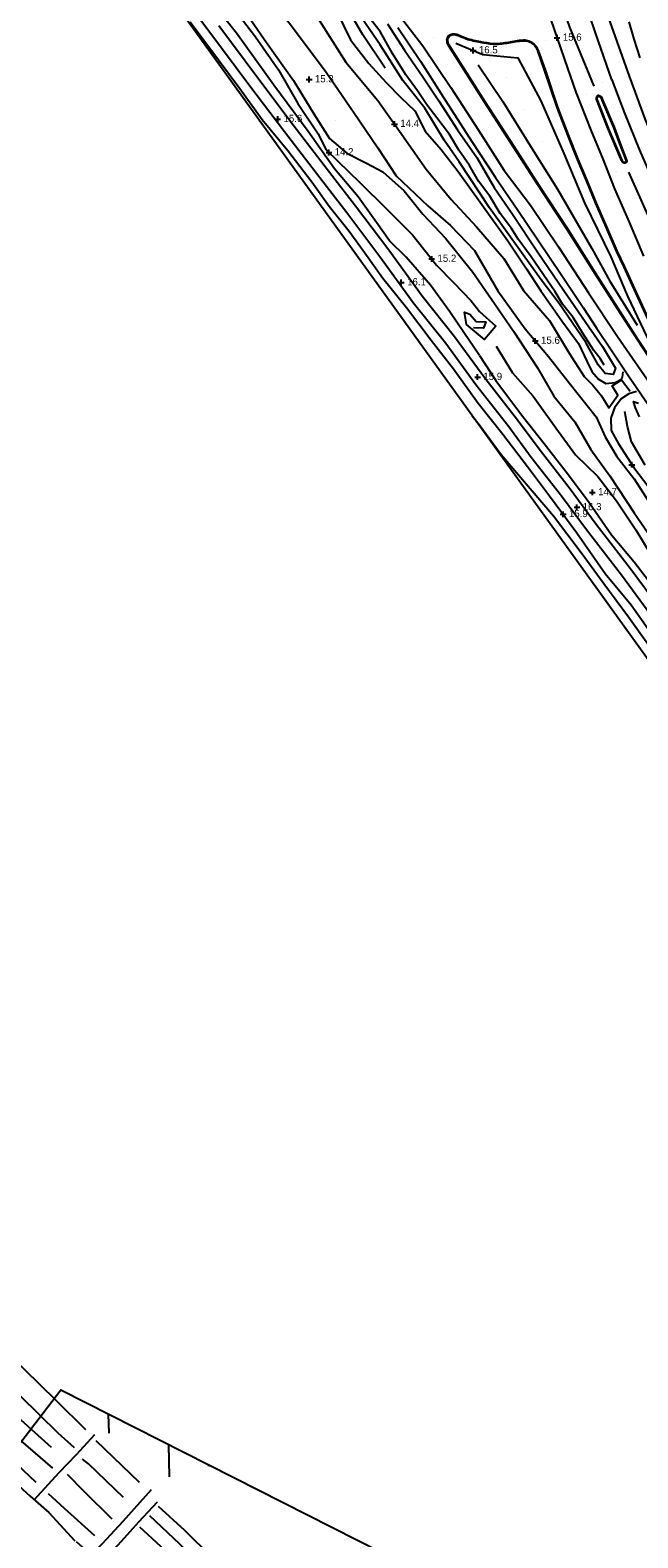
# Model space of a CAD drawing. Extents: x 2316231 to 2323598, y 363169 to 371906.
# Drawn here: x 2317647 to 2318068, y 367701 to 368746 of the extents above; entities that cross this region are included whole.
import ezdxf

# ---------------------------------------------------------------- set-up
doc = ezdxf.new("R2010")
doc.units = 0
for name, color, linetype in [('RD_DTM_BkLn1', 7, 'Continuous'), ('RD_DTM_BkLn2', 7, 'Continuous'), ('RD_DTM_Holes', 7, 'Continuous'), ('RD_DTM_Spot', 7, 'Continuous'), ('RD_DTM_TinHull', 7, 'Continuous'), ('RD_DTM_Void', 7, 'Continuous'), ('RD_EX_H2O', 7, 'Continuous'), ('RD_EX_Road', 7, 'Continuous')]:
    doc.layers.add(name, color=color, linetype=linetype)

msp = doc.modelspace()

# ---------------------------------------------------------------- linework, layer by layer
at = {"layer": 'RD_DTM_BkLn1'}
for p, q in [((2317722.437, 367739.389), (2317692.401, 367768.185)), ((2317770.458, 367750.788), (2317770.696, 367751.523))]:
    msp.add_line(p, q, dxfattribs=at)
for points in [[(2318049.725, 368711.287), (2318038.436, 368743.806), (2318025.343, 368782.851), (2318010.603, 368833.332), (2317997.722, 368881.343), (2317989.895, 368912.373), (2317985.583, 368938.233)], [(2317994.945, 368943.256), (2317999.581, 368922.486), (2318006.415, 368894.237), (2318012.687, 368867.615), (2318018.739, 368844.567), (2318025.715, 368820.723), (2318032.954, 368796.181), (2318042.568, 368767.866), (2318051.932, 368740.972), (2318061.741, 368713.692), (2318072.652, 368684.171), (2318080.313, 368665.019), (2318090.671, 368641.168), (2318103.423, 368611.607), (2318115.122, 368584.84), (2318126.37, 368560.77), (2318140.521, 368532.325), (2318153.45, 368506.603), (2318162.871, 368489.204)], [(2317973.165, 368933.326), (2317980.474, 368896.809), (2317990.144, 368855.473), (2318000.477, 368814.942), (2318011.363, 368773.94), (2318020.296, 368747.721), (2318037.2, 368706.91)], [(2317800.727, 368903.713), (2317822.559, 368871.316), (2317848.195, 368833.555), (2317873.003, 368797.108), (2317897.118, 368762.937), (2317918.852, 368734.909), (2317938.14, 368706.056), (2317957.247, 368676.396), (2317975.021, 368648.353), (2317993.334, 368624.472), (2318012.682, 368595.462), (2318033.529, 368563.765), (2318053.633, 368533.466), (2318080.086, 368495.162), (2318097.769, 368469.694), (2318114.655, 368442.844), (2318134.076, 368413.87), (2318156.078, 368381.786), (2318175.29, 368356.772), (2318189.565, 368335.319)], [(2317737.77, 368869.106), (2317762.435, 368833.069), (2317782.409, 368804.274), (2317803.724, 368777.39), (2317826.495, 368750.527), (2317851.718, 368716.51), (2317871.057, 368688.656), (2317887.695, 368664.141), (2317900.422, 368644.641), (2317922.352, 368623.953), (2317937.967, 368610.404), (2317954.549, 368593.098), (2317970.651, 368565.106), (2317989.68, 368538.637), (2318005.909, 368519.466), (2318020.25, 368501.262), (2318038.781, 368477.73), (2318045.117, 368463.888), (2318053.174, 368450.368), (2318065.283, 368434.72)], [(2317958.109, 368520.317), (2317947.24, 368536.286), (2317937.583, 368550.448), (2317924.073, 368569.035), (2317907.135, 368588.496), (2317895.798, 368599.653), (2317886.583, 368612.334), (2317873.889, 368630.101), (2317857.673, 368649.656), (2317839.461, 368675.45), (2317815.57, 368707.659), (2317789.81, 368743.507), (2317772.515, 368764.954), (2317751.768, 368792.764), (2317740.293, 368806.665)], [(2317994.567, 368792.221), (2318005.231, 368759.632), (2318018.958, 368719.225)], [(2317742.056, 368783.038), (2317771.316, 368744.261), (2317798.291, 368708.061), (2317822.895, 368675.468), (2317849.658, 368640.576), (2317866.114, 368619.299), (2317889.104, 368588.814), (2317912.137, 368556.96), (2317934.697, 368528.727), (2317955.607, 368500.229), (2317978.307, 368471), (2317993.943, 368449.915), (2318014.103, 368424.011), (2318032.759, 368398.785), (2318056.375, 368368.287), (2318076.805, 368340.594)], [(2317787.275, 368761.637), (2317802.767, 368741.156), (2317818.747, 368718.291), (2317832.247, 368694.866), (2317846.305, 368673.823), (2317851.517, 368663.04), (2317860.008, 368654.971), (2317875.019, 368640.4), (2317893.921, 368621.669), (2317911.585, 368603.807), (2317928.243, 368582.938), (2317940.095, 368570.914), (2317952.258, 368558.07), (2317958.103, 368550.764), (2317969.334, 368540.679), (2317961.599, 368531.417), (2317949.118, 368541.818), (2317947.68, 368550.294), (2317951.24, 368548.974), (2317955.633, 368543.826), (2317962.468, 368543.678), (2317960.87, 368539.205), (2317953.987, 368539.437)], [(2317892.798, 368719.321), (2317877.144, 368742.329), (2317866.521, 368760.609)], [(2317894.322, 368750.114), (2317906.16, 368731.699), (2317918.684, 368713.367), (2317929.852, 368696.795), (2317942.866, 368676.608), (2317956.218, 368657.336), (2317968.22, 368636.634), (2317980.924, 368618.277), (2317998.245, 368592.16), (2318016.443, 368565.343), (2318033.682, 368540.141), (2318043.171, 368526.413), (2318052.285, 368511.506), (2318050.723, 368507.08), (2318045.092, 368507.755), (2318040.171, 368513.687), (2318031.745, 368529.206), (2318013.295, 368556.384), (2318000.682, 368572.755), (2317988.276, 368589.956), (2317965.048, 368622.56), (2317943.888, 368654.426), (2317933.62, 368669.528), (2317920.273, 368691.689), (2317904.983, 368710.894), (2317889.139, 368735.491), (2317874.444, 368756.945)], [(2317757.527, 368751.472), (2317777.218, 368725.073), (2317792.134, 368705.28), (2317807.455, 368683.764), (2317825.291, 368662.243), (2317841.948, 368640.665), (2317853.958, 368623.814), (2317867.796, 368606.49), (2317878.595, 368591.459), (2317891.085, 368573.921), (2317907.407, 368553.607), (2317924.483, 368530.957), (2317940.049, 368511.041), (2317957.05, 368487.26), (2317974.236, 368465.692), (2317991.18, 368443.331), (2318006.649, 368423.115), (2318025.391, 368397.392), (2318045.187, 368369.283), (2318063.203, 368347.569), (2318074.757, 368331.141)], [(2317777.485, 368748.886), (2317804.459, 368712.687), (2317829.031, 368680.137), (2317855.767, 368645.28), (2317872.241, 368623.978), (2317895.306, 368593.395), (2317918.276, 368561.628), (2317940.819, 368533.416), (2317961.761, 368504.875), (2317984.448, 368475.661), (2318000.082, 368454.58), (2318020.246, 368428.671), (2318038.907, 368403.438), (2318062.526, 368372.937), (2318082.966, 368345.23)], [(2317847.007, 368752.516), (2317865.549, 368723.472), (2317887.527, 368696.996), (2317902.62, 368675.71), (2317921.059, 368649.301), (2317938.488, 368628.407), (2317956.041, 368609.39), (2317974.948, 368587.457), (2317988.462, 368565.284), (2318006.529, 368544.557), (2318020.079, 368521.95), (2318030.622, 368505.62), (2318036.578, 368499.722), (2318042.507, 368492.272), (2318047.652, 368483.872), (2318053.929, 368492.656), (2318050.032, 368499.344), (2318056.335, 368503.458), (2318062.359, 368495.55)], [(2317941.601, 368736.7), (2317960.274, 368728.753), (2317984.699, 368726.449), (2318000.484, 368696.797), (2318016.398, 368660.117), (2318030.777, 368625.931), (2318048.928, 368588.644), (2318060.554, 368561.456), (2318074.007, 368533.157), (2318086.079, 368511.649), (2318102.491, 368482.766)], [(2317957.093, 368721.731), (2317974.151, 368696.157), (2317993.303, 368665.366), (2318012.096, 368635.479), (2318035.883, 368594.485), (2318048.229, 368571.64), (2318067.37, 368541.283)], [(2318018.958, 368719.225), (2318024.843, 368702.641), (2318035.087, 368676.443), (2318043.599, 368655.809), (2318051.51, 368635.621), (2318061.785, 368612.637), (2318071.734, 368589.003)], [(2318049.725, 368711.287), (2318058.58, 368688.161), (2318068.971, 368662.601), (2318079.879, 368637.124), (2318092.513, 368608.658), (2318101.817, 368587.421), (2318111.924, 368564.087), (2318122.839, 368541.811), (2318134.425, 368518.318), (2318144.884, 368496.886)], [(2318061.187, 368647.202), (2318077.511, 368611.086), (2318095.044, 368571.67), (2318111.086, 368538.72), (2318127.178, 368506.372), (2318144.03, 368474.816), (2318164.713, 368439.858), (2318181.683, 368407.388), (2318202.506, 368370.167)], [(2317958.109, 368520.317), (2317969.299, 368502.89), (2317987.131, 368479.203), (2318002.925, 368459.203), (2318018.178, 368439.673), (2318033.489, 368419.084), (2318049.589, 368395.882), (2318065.109, 368377.195), (2318080.41, 368357.436)], [(2317969.64, 368526.73), (2317980.804, 368508.136), (2317995.27, 368492.062), (2318010.892, 368470.149), (2318024.642, 368451.321), (2318039.978, 368436.304), (2318053.059, 368419.523), (2318066.446, 368399.504), (2318076.913, 368381.814)], [(2318068.976, 368477.772), (2318066.161, 368484), (2318064.63, 368488.288), (2318068.214, 368487.137)], [(2317952.947, 368478.517), (2317957.775, 368472.359), (2317973.122, 368451.566), (2317993.037, 368428.115), (2318009.411, 368409.232), (2318028.574, 368383.797), (2318044.124, 368362.233), (2318061.211, 368339.125), (2318082.7, 368309.256)], [(2318072.766, 368444.235), (2318063.317, 368460.382), (2318060.477, 368471.051), (2318058.622, 368481.514)], [(2318065.283, 368434.72), (2318075.202, 368419.426)], [(2317685.257, 367775.803), (2317664.759, 367796.095), (2317642.807, 367817.645), (2317620.597, 367839.374), (2317595.333, 367863.971)], [(2317584.397, 367853.607), (2317612.999, 367825.801), (2317639.862, 367799.446), (2317666.03, 367773.842), (2317677.177, 367763.72)], [(2317557.743, 367841.64), (2317578.763, 367822.47), (2317604.507, 367799.063), (2317630, 367777.243), (2317662.253, 367749.353)], [(2317661.556, 367763.605), (2317629.007, 367792.889), (2317601.344, 367818.96), (2317574.131, 367843.709)], [(2317650.92, 367739.442), (2317628.425, 367760.557), (2317606.78, 367778.386), (2317606.78, 367778.386), (2317577.655, 367801.839), (2317545.342, 367826.262)], [(2317701.609, 367773.568), (2317701.158, 367786.799)], [(2317743.19, 367743.314), (2317742.83, 367765.659)], [(2317711.466, 367729.032), (2317687.135, 367752.204), (2317683.079, 367755.59)], [(2317672.449, 367745.154), (2317683.861, 367733.433), (2317703.249, 367714.195)], [(2317730.523, 367734.324), (2317711.002, 367712.417), (2317696.586, 367696.857), (2317692.262, 367692.427)], [(2317691.499, 367702.45), (2317670.519, 367721.346), (2317659.371, 367731.552)], [(2317772.791, 367687.429), (2317753.888, 367705.995), (2317735.6, 367722.619)], [(2317729.339, 367716.387), (2317750.147, 367696.941), (2317766.47, 367681.294)], [(2317759.156, 367674.502), (2317737.404, 367695.06), (2317722.823, 367708.386)]]:
    msp.add_lwpolyline(points, dxfattribs=at)
at = {"layer": 'RD_DTM_BkLn2'}
for points in [[(2317649.649, 367727.385), (2317652.107, 367730.115), (2317666.87, 367746.177), (2317678.853, 367758.711), (2317691.6, 367772.59)], [(2317734.811, 367725.744), (2317721.793, 367711.809), (2317709.792, 367698.398), (2317701.11, 367688.978), (2317699.542, 367687.639), (2317696.734, 367684.348), (2317695.373, 367682.965), (2317693.738, 367683.987), (2317691.176, 367686.78), (2317685.554, 367692.245), (2317678.856, 367698.203)]]:
    msp.add_lwpolyline(points, dxfattribs=at)
at = {"layer": 'RD_DTM_Holes'}
msp.add_lwpolyline([(2317622.466, 367751.776), (2317646.801, 367729.862), (2317659.767, 367718.589), (2317677.686, 367698.828)], dxfattribs=at)
at = {"layer": 'RD_DTM_Spot'}
for p, q in [((2317926.097, 368740.658), (2317926.097, 368740.658)), ((2318003.752, 368738.346), (2318003.752, 368738.346)), ((2317840.021, 368711.517), (2317840.021, 368711.517)), ((2317976.426, 368713.036), (2317976.426, 368713.036)), ((2318043.174, 368709.16), (2318043.174, 368709.16)), ((2318032.061, 368701.253), (2318032.061, 368701.253)), ((2317989.122, 368691.009), (2317989.122, 368691.009)), ((2317858.432, 368683.015), (2317858.432, 368683.015)), ((2318001.662, 368668.742), (2318001.662, 368668.742)), ((2318053.065, 368647.845), (2318053.065, 368647.845)), ((2317970.14, 368535.093), (2317970.14, 368535.093)), ((2317962.763, 368524.121), (2317962.763, 368524.121)), ((2318039.986, 368484.082), (2318039.986, 368484.082)), ((2318054.789, 368473.037), (2318054.789, 368473.037)), ((2318036.247, 368425.433), (2318036.247, 368425.433)), ((2318045.91, 368413.858), (2318045.91, 368413.858)), ((2318056.829, 368398.803), (2318056.829, 368398.803))]:
    msp.add_line(p, q, dxfattribs=at)
at = {"layer": 'RD_DTM_TinHull'}
for points in [[(2319557.442, 369523.873), (2318254.179, 368711.432), (2318782.433, 367887.547), (2318500.627, 367718.473), (2317350.395, 369314.708)], [(2318895.931, 366251.828), (2318692.475, 366476.056), (2318535.868, 366505.408), (2318294.531, 366648.197), (2318021.792, 366800.778), (2317786.222, 367015.278), (2317543.269, 367137.281), (2317395.794, 367447.607), (2317668.048, 367803.596), (2318009.783, 367630.234), (2318999.407, 367049.655)]]:
    msp.add_lwpolyline(points, dxfattribs=at)
at = {"layer": 'RD_DTM_Void'}
for p, q in [((2318009.77, 368740.383), (2318013.77, 368740.383)), ((2318011.77, 368738.383), (2318011.77, 368742.383)), ((2317951.621, 368731.584), (2317955.621, 368731.584)), ((2317953.621, 368729.584), (2317953.621, 368733.584)), ((2317838.021, 368711.517), (2317842.021, 368711.517)), ((2317840.021, 368709.517), (2317840.021, 368713.517)), ((2317816.288, 368684.061), (2317820.288, 368684.061)), ((2317818.288, 368682.061), (2317818.288, 368686.061)), ((2317897.143, 368680.612), (2317901.143, 368680.612)), ((2317899.143, 368678.612), (2317899.143, 368682.612)), ((2317853.736, 368658.931), (2317853.736, 368662.931)), ((2317851.736, 368660.931), (2317855.736, 368660.931)), ((2317922.955, 368587.158), (2317926.955, 368587.158)), ((2317924.955, 368585.158), (2317924.955, 368589.158)), ((2317901.895, 368570.897), (2317905.895, 368570.897)), ((2317903.895, 368568.897), (2317903.895, 368572.897)), ((2317994.693, 368530.352), (2317998.693, 368530.352)), ((2317996.693, 368528.352), (2317996.693, 368532.352)), ((2317956.704, 368503.276), (2317956.704, 368507.276)), ((2317954.704, 368505.276), (2317958.704, 368505.276)), ((2318061.58, 368444.55), (2318065.58, 368444.55)), ((2318063.58, 368442.55), (2318063.58, 368446.55)), ((2318034.247, 368425.433), (2318038.247, 368425.433)), ((2318036.247, 368423.433), (2318036.247, 368427.433)), ((2318016.018, 368408.256), (2318016.018, 368412.256)), ((2318023.528, 368415.046), (2318027.528, 368415.046)), ((2318025.528, 368413.046), (2318025.528, 368417.046)), ((2318014.018, 368410.256), (2318018.018, 368410.256))]:
    msp.add_line(p, q, dxfattribs=at)
at = {"layer": 'RD_EX_H2O'}
msp.add_lwpolyline([(2318044.322, 368513.473), (2318041.673, 368518.232), (2318037.317, 368523.67), (2318029.304, 368535.95), (2318022.997, 368546.591), (2318015.52, 368555.766), (2318010.436, 368564.309), (2318002.278, 368576.181), (2317993.929, 368588.619), (2317984.833, 368600.77), (2317980.277, 368608.314), (2317972.381, 368618.741), (2317965.114, 368630.732), (2317957.326, 368641.135), (2317951.091, 368651.823), (2317943.798, 368662.586), (2317937.262, 368673.323), (2317928.563, 368684.883), (2317921.566, 368693.925), (2317914.992, 368703.543), (2317906.966, 368714.813), (2317897.719, 368729.455), (2317889.172, 368744.77), (2317879.715, 368756.825)], dxfattribs=at)
at = {"layer": 'RD_EX_Road'}
for p, q in [((2318042.788, 368697.271), (2318050.838, 368678.207)), ((2318043.245, 368697.474), (2318051.302, 368678.393))]:
    msp.add_line(p, q, dxfattribs=at)
for points in [[(2317793.449, 368761.9), (2317810.508, 368737.047), (2317829.285, 368710.807), (2317843.303, 368687.766), (2317854.036, 368670.533), (2317866.17, 368660.553), (2317879.825, 368653.447), (2317890.969, 368647.562), (2317905.791, 368634.303), (2317918.729, 368618.173), (2317934.434, 368601.615), (2317953.325, 368577.901), (2317966.45, 368559.267), (2317981.565, 368537.15), (2317998.25, 368511.672), (2318009.507, 368491.983), (2318024.103, 368474.284), (2318035.277, 368455.064), (2318048.223, 368436.815), (2318065.184, 368411.265), (2318082.003, 368386.653)], [(2317858.875, 368758.784), (2317868.603, 368738.906), (2317881.301, 368722.655), (2317893.282, 368709.319), (2317903.537, 368699.019), (2317913.253, 368689.671), (2317920.515, 368675.755), (2317931.439, 368662.938), (2317943.248, 368647.796), (2317959.565, 368624.847), (2317977.743, 368599.763), (2317990.661, 368580.25), (2318000.497, 368565.161), (2318015.049, 368544.298), (2318026.724, 368528.458), (2318032.462, 368516.231), (2318035.877, 368509.267), (2318040.486, 368503.769), (2318045.45, 368500.906), (2318052.023, 368501.59), (2318056.384, 368503.927), (2318057.109, 368505.261), (2318057.671, 368509.003)], [(2317901.489, 368747.439), (2317917.083, 368724.238), (2317934.426, 368697.026), (2317952.753, 368668.596), (2317969.234, 368643.624), (2317984.565, 368620.929), (2317998.564, 368600.295), (2318015.154, 368575.684), (2318029.788, 368553.556), (2318039.228, 368539.058), (2318049.664, 368523.498), (2318061.203, 368506.143), (2318075.287, 368485.545)], [(2318069.447, 368726.504), (2318065.107, 368739.439), (2318061.728, 368751.469)], [(2318019.038, 368607.17), (2317998.959, 368637.878), (2317981.555, 368664.706), (2317961.549, 368695.787), (2317936.471, 368735.123)], [(2318019.458, 368607.441), (2317999.378, 368638.151), (2317981.975, 368664.977), (2317961.97, 368696.057), (2317936.936, 368735.324)], [(2317998.295, 368731.441), (2318002.946, 368717.99), (2318011.665, 368692.162), (2318018.981, 368672.866), (2318021.088, 368667.569)], [(2317998.755, 368731.641), (2318003.419, 368718.152), (2318012.136, 368692.331), (2318019.447, 368673.047), (2318026.101, 368656.316), (2318032.711, 368641.006), (2318038.852, 368625.793), (2318045.976, 368609.362), (2318053.257, 368592.774), (2318058.396, 368581.571), (2318066.552, 368563.838), (2318073.404, 368548.972), (2318081.107, 368532.804), (2318088.439, 368517.745), (2318096.132, 368502.504), (2318105.193, 368485.383)], [(2318055.864, 368656.504), (2318047.028, 368677.668), (2318039.129, 368697.82)], [(2318056.313, 368656.725), (2318047.492, 368677.856), (2318039.644, 368697.876)], [(2318050.838, 368678.207), (2318054.425, 368668.772), (2318059.47, 368655.497)], [(2318051.302, 368678.393), (2318054.892, 368668.95), (2318059.977, 368655.568)], [(2318021.088, 368667.569), (2318025.639, 368656.125), (2318032.25, 368640.813), (2318038.39, 368625.6), (2318045.518, 368609.162), (2318052.801, 368592.569), (2318057.941, 368581.362), (2318066.098, 368563.628), (2318072.951, 368548.76), (2318080.656, 368532.587), (2318087.991, 368517.523), (2318095.688, 368502.275), (2318104.739, 368485.171)], [(2318098.533, 368483.268), (2318083.037, 368507.588), (2318067.623, 368530.812), (2318053.566, 368552.565), (2318037.807, 368577.584), (2318019.038, 368607.17)], [(2318098.944, 368483.553), (2318083.456, 368507.86), (2318068.042, 368531.086), (2318053.988, 368552.834), (2318038.23, 368577.851), (2318019.458, 368607.441)], [(2318066.727, 368495.264), (2318061.537, 368493.759), (2318056.198, 368490.268), (2318051.671, 368483.924), (2318049.044, 368476.793), (2318049.278, 368468.212), (2318054, 368459.392), (2318064.843, 368442.592), (2318074.768, 368429.946)]]:
    msp.add_lwpolyline(points, dxfattribs=at)
for points in [[(2317936.471, 368735.123), (2317935.492, 368739), (2317937.185, 368742.294), (2317940.364, 368743.142), (2317942.974, 368742.582), (2317948.998, 368740.15), (2317958.669, 368737.903), (2317967.427, 368736.487), (2317977.056, 368737.237), (2317986.928, 368738.78), (2317990.334, 368738.784), (2317994.182, 368737.271), (2317997.077, 368734.81), (2317998.755, 368731.641)], [(2317936.936, 368735.324), (2317936.023, 368738.94), (2317937.528, 368741.868), (2317940.376, 368742.628), (2317942.827, 368742.102), (2317948.847, 368739.672), (2317958.572, 368737.412), (2317967.406, 368735.984), (2317977.115, 368736.74), (2317986.967, 368738.28), (2317990.24, 368738.284), (2317993.921, 368736.837), (2317996.68, 368734.491), (2317998.295, 368731.441)], [(2318039.129, 368697.82), (2318039.41, 368699.612), (2318040.399, 368700.657), (2318041.445, 368700.077), (2318042.238, 368699.63), (2318043.245, 368697.474)], [(2318039.644, 368697.876), (2318039.88, 368699.381), (2318040.496, 368700.032), (2318041.201, 368699.641), (2318041.853, 368699.273), (2318042.788, 368697.271)], [(2318059.977, 368655.568), (2318059.866, 368654.257), (2318058.204, 368653.418), (2318057.146, 368654.251), (2318055.864, 368656.504)], [(2318059.47, 368655.497), (2318059.392, 368654.577), (2318058.263, 368654.008), (2318057.533, 368654.583), (2318056.313, 368656.725)]]:
    msp.add_spline(points, degree=3, dxfattribs=at)

# ---------------------------------------------------------------- texts
at = {"layer": 'RD_DTM_Void'}
for s, p in [('15.6', (2318015.77, 368738.383)), ('16.5', (2317957.621, 368729.584)), ('15.3', (2317844.021, 368709.517)), ('15.6', (2317822.288, 368682.061)), ('14.4', (2317903.143, 368678.612)), ('14.2', (2317857.736, 368658.931)), ('15.2', (2317928.955, 368585.158)), ('16.1', (2317907.895, 368568.897)), ('15.6', (2318000.693, 368528.352)), ('15.9', (2317960.704, 368503.276)), ('14.7', (2318040.247, 368423.433)), ('15.9', (2318020.018, 368408.256)), ('16.3', (2318029.528, 368413.046))]:
    msp.add_text(s, height=5, dxfattribs=at).set_placement(p)

doc.saveas('drawing.dxf')
